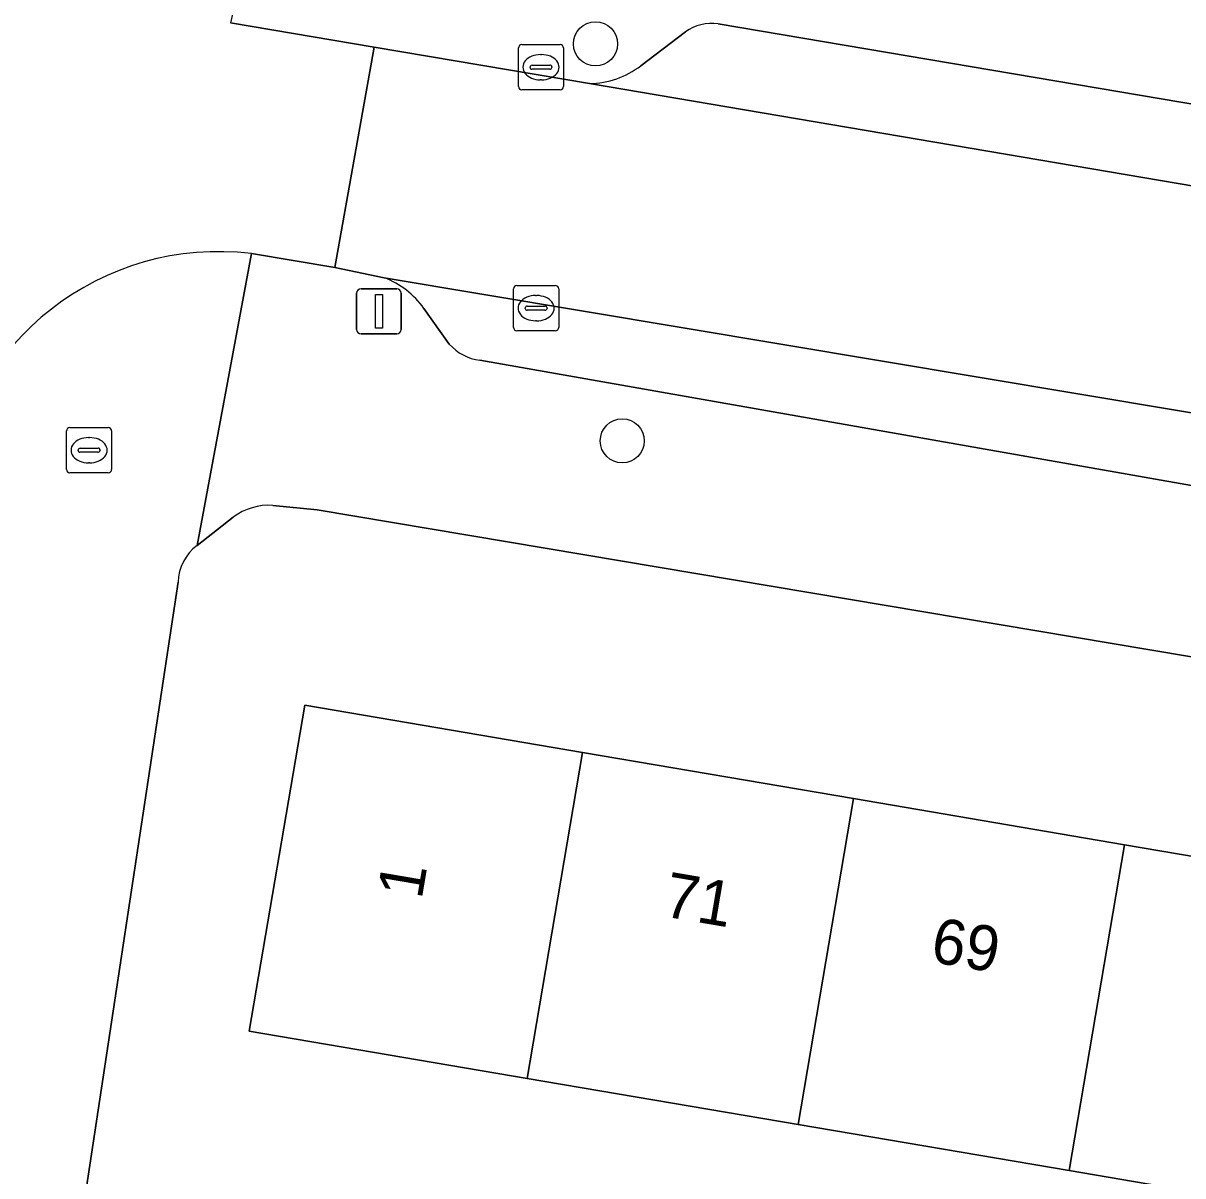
# Model space of a CAD drawing. Extents: x 163683 to 164494, y 382709 to 383872.
# Drawn here: x 163744.98 to 163770.7, y 383135.79 to 383161.35 of the extents above; entities that cross this region are included whole.
import ezdxf

# ---------------------------------------------------------------- set-up
doc = ezdxf.new("R2010")
doc.units = 0
for name, color, linetype in [('IMGEO_Boom', 7, 'Continuous'), ('IMGEO_Brandkraan', 7, 'Continuous'), ('IMGEO_Erf', 7, 'Continuous'), ('IMGEO_Kolk', 7, 'Continuous'), ('IMGEO_Lichtmast', 7, 'Continuous'), ('IMGEO_Pand', 7, 'Continuous'), ('IMGEO_Pand_nummerreeks', 7, 'Continuous'), ('IMGEO_Parkeervlak_open', 7, 'Continuous'), ('IMGEO_Rijbaan_lokaal_open', 7, 'Continuous'), ('IMGEO_Voetpad_open', 7, 'Continuous')]:
    doc.layers.add(name, color=color, linetype=linetype)

msp = doc.modelspace()

# ---------------------------------------------------------------- linework, layer by layer
at = {"layer": 'IMGEO_Boom'}
for centre in [(163757.668, 383160.891), (163758.263, 383152.087)]:
    msp.add_circle(centre, 0.489, dxfattribs=at)
at = {"layer": 'IMGEO_Brandkraan'}
for p, q in [((163745.936, 383151.455), (163745.936, 383152.307)), ((163746.011, 383152.381), (163746.863, 383152.381)), ((163746.937, 383152.307), (163746.937, 383151.455)), ((163746.424, 383152.161), (163746.449, 383152.161)), ((163746.195, 383151.875), (163746.195, 383151.887)), ((163746.633, 383151.838), (163746.235, 383151.838)), ((163746.238, 383151.924), (163746.636, 383151.924)), ((163746.679, 383151.887), (163746.679, 383151.875)), ((163746.447, 383151.601), (163746.422, 383151.601)), ((163746.863, 383151.381), (163746.011, 383151.381))]:
    msp.add_line(p, q, dxfattribs=at)
for points in [[(163745.936, 383151.455), (163745.936, 383152.307)], [(163746.011, 383152.381), (163746.863, 383152.381)], [(163746.937, 383152.307), (163746.937, 383151.455)], [(163746.863, 383151.381), (163746.011, 383151.381)]]:
    msp.add_lwpolyline(points, dxfattribs=at)
for centre, radius, start, end in [((163746.013, 383152.305), 0.0765, 91.552, 178.448), ((163746.013, 383152.305), 0.0765, 91.552, 178.448), ((163746.861, 383152.305), 0.0765, 1.552, 88.448), ((163746.861, 383152.305), 0.0765, 1.552, 88.448), ((163746.235, 383151.884), 0.0403, 85.8775, 175.7526), ((163746.232, 383151.874), 0.0366, 178.938, 274.7102), ((163746.636, 383151.881), 0.043, 264.8664, 352.4533), ((163746.64, 383151.886), 0.0386, 1.7309, 96.639), ((163746.013, 383151.457), 0.0765, 181.552, 268.448), ((163746.013, 383151.457), 0.0765, 181.552, 268.448), ((163746.861, 383151.457), 0.0765, 271.552, 358.448), ((163746.861, 383151.457), 0.0765, 271.552, 358.448)]:
    msp.add_arc(centre, radius, start, end, dxfattribs=at)
for centre, major_axis, ratio, start_param, end_param in [((163746.423, 383151.881), (-0.387, 0.002), 0.722429, 4.712389, 7.853982), ((163746.448, 383151.881), (-0.39, 0.002), 0.717154, 1.570796, 4.712389)]:
    msp.add_ellipse(centre, major_axis=major_axis, ratio=ratio, start_param=start_param, end_param=end_param, dxfattribs=at)
at = {"layer": 'IMGEO_Erf'}
for points in [[(163796.038, 383143.072), (163751.496, 383150.561), (163750.514, 383150.658)], [(163749.636, 383150.394), (163748.831, 383149.771)], [(163748.411, 383148.954), (163744.898, 383125.783), (163747.926, 383125.324), (163748.934, 383132.13), (163753.881, 383131.397), (163754.891, 383131.248), (163754.319, 383127.255), (163757.947, 383126.718), (163757.472, 383123.911), (163769.436, 383121.886), (163769.505, 383122.297), (163774.597, 383121.466), (163775.052, 383124.253), (163778.468, 383123.695), (163782.244, 383123.079), (163781.789, 383120.292), (163784.189, 383119.855), (163784.237, 383120.178), (163784.607, 383122.688), (163790.76, 383121.781), (163790.342, 383118.948), (163794.3, 383118.433), (163794.798, 383121.842), (163797.575, 383140.863)]]:
    msp.add_lwpolyline(points, dxfattribs=at)
msp.add_lwpolyline([(163749.991, 383138.997), (163751.219, 383146.224), (163757.382, 383145.176), (163763.393, 383144.155), (163769.405, 383143.133), (163775.416, 383142.111), (163781.428, 383141.089), (163787.44, 383140.067), (163793.599, 383139.02), (163792.37, 383131.793), (163786.21, 383132.84), (163780.198, 383133.862), (163774.186, 383134.884), (163768.175, 383135.906), (163762.162, 383136.928), (163756.151, 383137.95)], close=True, dxfattribs=at)
for centre, radius, start, end in [((163750.421, 383149.375), 1.286, 85.8517, 127.6186), ((163749.473, 383148.925), 1.062, 127.1759, 178.4109)]:
    msp.add_arc(centre, radius, start, end, dxfattribs=at)
at = {"layer": 'IMGEO_Kolk'}
for p, q in [((163755.959, 383159.948), (163755.959, 383160.8)), ((163756.034, 383160.874), (163756.886, 383160.874)), ((163756.96, 383160.8), (163756.96, 383159.948)), ((163756.447, 383160.654), (163756.472, 383160.654)), ((163756.218, 383160.368), (163756.218, 383160.38)), ((163756.656, 383160.331), (163756.258, 383160.331)), ((163756.261, 383160.417), (163756.659, 383160.417)), ((163756.702, 383160.38), (163756.702, 383160.368)), ((163756.47, 383160.094), (163756.445, 383160.094)), ((163756.886, 383159.874), (163756.034, 383159.874)), ((163755.851, 383154.605), (163755.851, 383155.457)), ((163755.926, 383155.531), (163756.778, 383155.531)), ((163756.852, 383155.457), (163756.852, 383154.605)), ((163756.339, 383155.311), (163756.364, 383155.311)), ((163756.11, 383155.025), (163756.11, 383155.037)), ((163756.548, 383154.988), (163756.15, 383154.988)), ((163756.153, 383155.074), (163756.551, 383155.074)), ((163756.594, 383155.037), (163756.594, 383155.025)), ((163756.362, 383154.751), (163756.337, 383154.751)), ((163756.778, 383154.531), (163755.926, 383154.531))]:
    msp.add_line(p, q, dxfattribs=at)
for points in [[(163755.959, 383159.948), (163755.959, 383160.8)], [(163756.034, 383160.874), (163756.886, 383160.874)], [(163756.96, 383160.8), (163756.96, 383159.948)], [(163756.886, 383159.874), (163756.034, 383159.874)], [(163755.851, 383154.605), (163755.851, 383155.457)], [(163755.926, 383155.531), (163756.778, 383155.531)], [(163756.852, 383155.457), (163756.852, 383154.605)], [(163756.778, 383154.531), (163755.926, 383154.531)]]:
    msp.add_lwpolyline(points, dxfattribs=at)
for centre, radius, start, end in [((163756.036, 383160.798), 0.0765, 91.552, 178.448), ((163756.036, 383160.798), 0.0765, 91.552, 178.448), ((163756.884, 383160.798), 0.0765, 1.552, 88.448), ((163756.884, 383160.798), 0.0765, 1.552, 88.448), ((163756.258, 383160.377), 0.0403, 85.8775, 175.7526), ((163756.255, 383160.367), 0.0366, 178.938, 274.7102), ((163756.659, 383160.374), 0.043, 264.8664, 352.4533), ((163756.663, 383160.379), 0.0386, 1.7309, 96.639), ((163756.036, 383159.95), 0.0765, 181.552, 268.448), ((163756.036, 383159.95), 0.0765, 181.552, 268.448), ((163756.884, 383159.95), 0.0765, 271.552, 358.448), ((163756.884, 383159.95), 0.0765, 271.552, 358.448), ((163755.928, 383155.455), 0.0765, 91.552, 178.448), ((163755.928, 383155.455), 0.0765, 91.552, 178.448), ((163756.776, 383155.455), 0.0765, 1.552, 88.448), ((163756.776, 383155.455), 0.0765, 1.552, 88.448), ((163756.15, 383155.034), 0.0403, 85.8775, 175.7526), ((163756.147, 383155.024), 0.0366, 178.938, 274.7102), ((163756.551, 383155.031), 0.043, 264.8664, 352.4533), ((163756.555, 383155.036), 0.0386, 1.7309, 96.639), ((163755.928, 383154.607), 0.0765, 181.552, 268.448), ((163755.928, 383154.607), 0.0765, 181.552, 268.448), ((163756.776, 383154.607), 0.0765, 271.552, 358.448), ((163756.776, 383154.607), 0.0765, 271.552, 358.448)]:
    msp.add_arc(centre, radius, start, end, dxfattribs=at)
for centre, major_axis, ratio, start_param, end_param in [((163756.446, 383160.374), (-0.387, 0.002), 0.722429, 4.712389, 7.853982), ((163756.471, 383160.374), (-0.39, 0.002), 0.717154, 1.570796, 4.712389), ((163756.338, 383155.031), (-0.387, 0.002), 0.722429, 4.712389, 7.853982), ((163756.363, 383155.031), (-0.39, 0.002), 0.717154, 1.570796, 4.712389)]:
    msp.add_ellipse(centre, major_axis=major_axis, ratio=ratio, start_param=start_param, end_param=end_param, dxfattribs=at)
at = {"layer": 'IMGEO_Lichtmast'}
for p, q in [((163752.471, 383155.46), (163753.261, 383155.46)), ((163753.261, 383155.46), (163752.471, 383155.46)), ((163752.371, 383154.56), (163752.371, 383155.36)), ((163752.371, 383155.36), (163752.371, 383154.56)), ((163753.361, 383155.36), (163753.361, 383154.56)), ((163753.361, 383154.56), (163753.361, 383155.36)), ((163753.261, 383154.46), (163752.471, 383154.46)), ((163752.471, 383154.46), (163753.261, 383154.46))]:
    msp.add_line(p, q, dxfattribs=at)
msp.add_lwpolyline([(163752.791, 383155.335), (163752.941, 383155.335), (163752.941, 383154.585), (163752.791, 383154.585), (163752.791, 383155.335)], dxfattribs=at)
for centre, start, end in [((163752.471, 383155.36), 90, 180), ((163752.471, 383155.36), 90, 180), ((163753.261, 383155.36), 0, 90), ((163753.261, 383155.36), 360, 90), ((163752.471, 383154.56), 180, 270), ((163752.471, 383154.56), 180, 270), ((163753.261, 383154.56), 270, 0), ((163753.261, 383154.56), 270, 0)]:
    msp.add_arc(centre, 0.1, start, end, dxfattribs=at)
at = {"layer": 'IMGEO_Pand'}
for points in [[(163757.382, 383145.176), (163751.219, 383146.224), (163749.991, 383138.997), (163756.151, 383137.95)], [(163757.382, 383145.176), (163756.151, 383137.95), (163762.162, 383136.928), (163763.393, 383144.155)], [(163769.405, 383143.133), (163763.393, 383144.155), (163762.162, 383136.928), (163768.175, 383135.906)], [(163769.405, 383143.133), (163768.175, 383135.906), (163774.186, 383134.884), (163775.416, 383142.111)]]:
    msp.add_lwpolyline(points, close=True, dxfattribs=at)
at = {"layer": 'IMGEO_Parkeervlak_open'}
for points in [[(163778.162, 383158.325), (163760.387, 383161.334)], [(163759.663, 383161.158), (163758.676, 383160.407)], [(163757.539, 383160.01), (163780.555, 383156.103)], [(163794.759, 383148.72), (163752.985, 383155.705)], [(163753.864, 383155.026), (163754.426, 383154.235)], [(163755.107, 383153.876), (163791.623, 383147.449)]]:
    msp.add_lwpolyline(points, dxfattribs=at)
for centre, radius, start, end in [((163760.247, 383160.332), 1.012, 82.0642, 125.2623), ((163757.493, 383161.968), 1.958, 271.3386, 307.1562), ((163752.269, 383153.87), 1.97, 35.9405, 68.6895), ((163755.231, 383154.937), 1.068, 221.0724, 263.3342)]:
    msp.add_arc(centre, radius, start, end, dxfattribs=at)
at = {"layer": 'IMGEO_Rijbaan_lokaal_open'}
msp.add_lwpolyline([(163750.041, 383156.24), (163751.888, 383155.93), (163752.757, 383160.82), (163749.574, 383161.356)], dxfattribs=at)
msp.add_lwpolyline([(163752.757, 383160.82), (163751.888, 383155.93), (163752.985, 383155.705), (163794.759, 383148.72), (163795.558, 383153.614), (163791.85, 383154.22), (163791.741, 383154.239), (163781.223, 383156.003), (163780.555, 383156.103), (163757.539, 383160.01)], close=True, dxfattribs=at)
msp.add_arc((163749.309, 383150.248), 6.036, 83.0393, 172.7779, dxfattribs=at)
at = {"layer": 'IMGEO_Voetpad_open'}
for points in [[(163750.768, 383166.587), (163749.574, 383161.356), (163752.757, 383160.82), (163757.539, 383160.01)], [(163760.387, 383161.334), (163778.162, 383158.325)], [(163758.676, 383160.407), (163759.663, 383161.158)], [(163748.831, 383149.771), (163750.041, 383156.24)], [(163752.985, 383155.705), (163751.888, 383155.93), (163750.041, 383156.24), (163748.831, 383149.771), (163749.636, 383150.394)], [(163754.426, 383154.235), (163753.864, 383155.026)], [(163791.623, 383147.449), (163755.107, 383153.876)], [(163750.514, 383150.658), (163751.496, 383150.561), (163796.038, 383143.072)], [(163727.937, 383010.862), (163727.982, 383011.168), (163728.194, 383012.617), (163733.393, 383048.127), (163734.894, 383058.262), (163735.38, 383061.541), (163744.687, 383124.374), (163744.782, 383125.016), (163744.898, 383125.783), (163748.411, 383148.954)]]:
    msp.add_lwpolyline(points, dxfattribs=at)
for centre, radius, start, end in [((163760.247, 383160.332), 1.012, 82.0642, 125.2623), ((163757.493, 383161.968), 1.958, 271.3386, 307.1562), ((163749.309, 383150.248), 6.036, 83.0393, 172.7779), ((163752.269, 383153.87), 1.97, 35.9405, 68.6895), ((163755.231, 383154.937), 1.068, 221.0724, 263.3342), ((163750.421, 383149.375), 1.286, 85.8517, 127.6186), ((163749.473, 383148.925), 1.062, 127.1759, 178.4109)]:
    msp.add_arc(centre, radius, start, end, dxfattribs=at)

# ---------------------------------------------------------------- texts
at = {"layer": 'IMGEO_Pand_nummerreeks'}
for s, rotation, p in [('1', 80.3565, (163753.812, 383141.902)), ('71', 350.3527, (163759.147, 383141.549)), ('69', 350.3527, (163765.071, 383140.542))]:
    msp.add_text(s, height=1, rotation=rotation, dxfattribs=at).set_placement(p)

doc.saveas('drawing.dxf')
